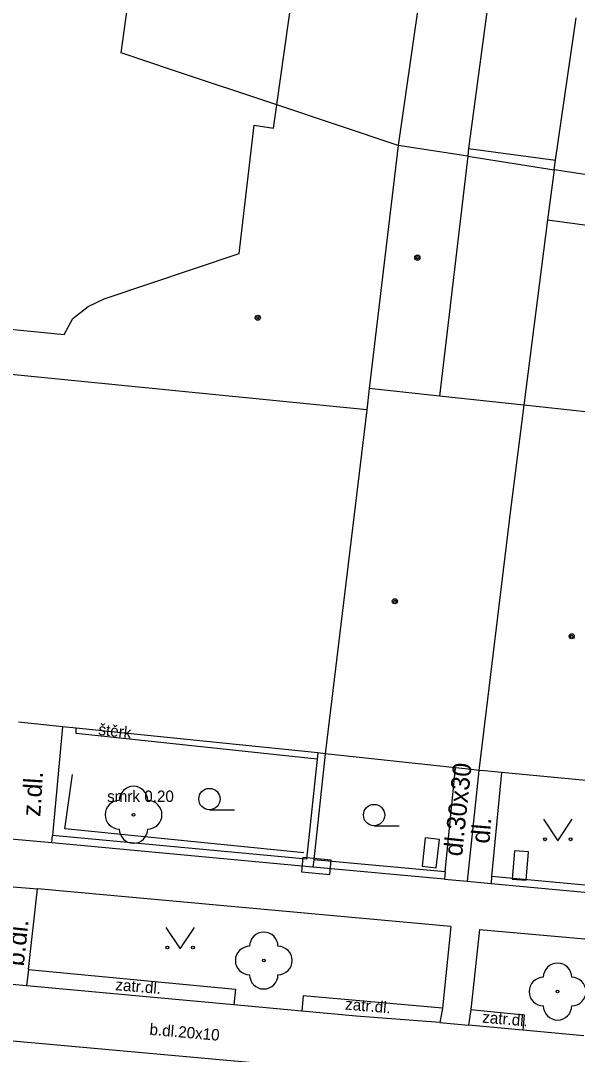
# Model space of a CAD drawing. Extents: x -596229 to -595156, y -1161237 to -1159376.
# Drawn here: x -595314.75 to -595295.17, y -1160954 to -1160917.69 of the extents above; entities that cross this region are included whole.
import ezdxf

# ---------------------------------------------------------------- set-up
doc = ezdxf.new("R2010")
doc.units = 0
for name, color, linetype in [('DOP - kresba z DSPS bez souradnic', 7, 'Continuous'), ('DOP - rozhrani ploch obecne', 7, 'Continuous'), ('Level 22', 7, 'Continuous'), ('Level 24', 7, 'Continuous'), ('Level 36', 7, 'Continuous'), ('Level 39', 7, 'Continuous'), ('TM - budovy zdene_ betonove - VP', 7, 'Continuous'), ('TM - chodniky - VP', 7, 'Continuous'), ('TM - komunikace - VP', 7, 'Continuous'), ('TM - letecke snimky - pomocna linie', 7, 'Continuous'), ('TM - plot drateny_ kovovy - VP', 7, 'Continuous'), ('TM - plot zdeny_ ohradni zed - VP', 7, 'Continuous'), ('TM - plot zivy neuzavreny', 7, 'Continuous'), ('TM - podezdivka plotu - VP', 7, 'Continuous'), ('TM - popis povrchu', 7, 'Continuous'), ('TM - popis zelene', 7, 'Continuous'), ('TM - rozhrani mezi zpev. plochami mezi sebou - VP', 7, 'Continuous'), ('TM - rozhrani ploch obecne - VP', 7, 'Continuous'), ('TM - vjezd na pozemek', 7, 'Continuous')]:
    doc.layers.add(name, color=color, linetype=linetype)

msp = doc.modelspace()

# ---------------------------------------------------------------- linework, layer by layer
at = {"layer": 'DOP - kresba z DSPS bez souradnic'}
for points in [[(-595299, -1160922.18), (-595295.94, -1160922.58)], [(-595296.22, -1160924.68), (-595293.53, -1160925.04)]]:
    msp.add_lwpolyline(points, dxfattribs=at)
at = {"layer": 'DOP - rozhrani ploch obecne'}
for points in [[(-595295.94, -1160922.58), (-595295.21, -1160917.59)], [(-595299.03, -1160922.45), (-595295.99, -1160922.92)], [(-595295.99, -1160922.92), (-595296.22, -1160924.68)], [(-595295.99, -1160922.92), (-595295.94, -1160922.58)], [(-595293.29, -1160923.34), (-595295.99, -1160922.92)], [(-595296.22, -1160924.68), (-595297.06, -1160931.19)]]:
    msp.add_lwpolyline(points, dxfattribs=at)
at = {"layer": 'Level 22'}
for centre in [(-595310.78, -1160945.58), (-595306.2, -1160950.7), (-595295.87, -1160951.79)]:
    msp.add_circle(centre, 0.05, dxfattribs=at)
for centre, start, end in [((-595310.78, -1160945.08), 0, 180), ((-595311.28, -1160945.58), 90, 270), ((-595310.28, -1160945.58), 270, 90), ((-595310.78, -1160946.08), 180, 0), ((-595306.2, -1160950.2), 0, 180), ((-595306.7, -1160950.7), 90, 270), ((-595305.7, -1160950.7), 270, 90), ((-595295.87, -1160951.29), 0, 180), ((-595306.2, -1160951.2), 180, 0), ((-595296.37, -1160951.79), 90, 270), ((-595295.37, -1160951.79), 270, 90), ((-595295.87, -1160952.29), 180, 0)]:
    msp.add_arc(centre, 0.5, start, end, dxfattribs=at)
at = {"layer": 'Level 24'}
for points in [[(-595300.137, -1160947.443), (-595300.025, -1160946.45), (-595300.522, -1160946.393), (-595300.634, -1160947.387)], [(-595297.387, -1160946.843), (-595297.471, -1160947.839), (-595296.973, -1160947.881), (-595296.889, -1160946.885)], [(-595304.878, -1160947.582), (-595303.882, -1160947.674), (-595303.836, -1160947.176), (-595304.832, -1160947.084)]]:
    msp.add_lwpolyline(points, close=True, dxfattribs=at)
at = {"layer": 'Level 36'}
for p, q in [((-595308.11, -1160945.405), (-595307.235, -1160945.405)), ((-595302.32, -1160945.965), (-595301.445, -1160945.965))]:
    msp.add_line(p, q, dxfattribs=at)
for points in [[(-595296.36, -1160945.74), (-595295.86, -1160946.49), (-595295.36, -1160945.74)], [(-595309.64, -1160949.54), (-595309.14, -1160950.29), (-595308.64, -1160949.54)]]:
    msp.add_lwpolyline(points, dxfattribs=at)
for centre, radius in [((-595308.11, -1160945.03), 0.375), ((-595302.32, -1160945.59), 0.375), ((-595296.31, -1160946.44), 0.05), ((-595295.411, -1160946.44), 0.05), ((-595309.59, -1160950.24), 0.05), ((-595308.691, -1160950.24), 0.05)]:
    msp.add_circle(centre, radius, dxfattribs=at)
at = {"layer": 'Level 39'}
for centre, radius in [((-595300.8, -1160926.01), 0.09), ((-595300.8, -1160926.01), 0.0398), ((-595306.41, -1160928.12), 0.09), ((-595306.41, -1160928.12), 0.0398), ((-595301.59, -1160938.08), 0.09), ((-595301.59, -1160938.08), 0.0398), ((-595295.37, -1160939.31), 0.09), ((-595295.37, -1160939.31), 0.0398)]:
    msp.add_circle(centre, radius, dxfattribs=at)
at = {"layer": 'TM - budovy zdene_ betonove - VP'}
for points in [[(-595305.74, -1160920.64), (-595304.13, -1160909.26)], [(-595300.75, -1160917.02), (-595301.47, -1160922.07)], [(-595298.34, -1160917.29), (-595299, -1160922.18)], [(-595305.86, -1160921.46), (-595305.74, -1160920.64)], [(-595301.47, -1160922.07), (-595305.74, -1160920.64)], [(-595307.07, -1160925.86), (-595306.54, -1160921.36)], [(-595306.54, -1160921.36), (-595305.86, -1160921.46)], [(-595301.47, -1160922.07), (-595302.49, -1160930.61)], [(-595299.03, -1160922.45), (-595301.47, -1160922.07)], [(-595299, -1160922.18), (-595299.03, -1160922.45)], [(-595299.03, -1160922.45), (-595300.02, -1160930.87)], [(-595311.81, -1160927.46), (-595307.07, -1160925.86)], [(-595312.37, -1160927.73), (-595311.81, -1160927.46)], [(-595312.91, -1160928.15), (-595312.37, -1160927.73)], [(-595317.01, -1160928.33), (-595313.22, -1160928.71)], [(-595313.22, -1160928.71), (-595312.91, -1160928.15)], [(-595302.58, -1160931.36), (-595321.47, -1160929.48)], [(-595302.49, -1160930.61), (-595302.58, -1160931.36)], [(-595300.02, -1160930.87), (-595302.49, -1160930.61)], [(-595297.06, -1160931.19), (-595300.02, -1160930.87)], [(-595297.06, -1160931.19), (-595297.53, -1160934.87)], [(-595294.45, -1160931.47), (-595297.06, -1160931.19)], [(-595302.58, -1160931.36), (-595304.04, -1160943.44)], [(-595297.53, -1160934.87), (-595298.64, -1160944.02)], [(-595313.28, -1160942.49), (-595314.82, -1160942.33)], [(-595312.8, -1160942.54), (-595313.28, -1160942.49)], [(-595311.99, -1160942.62), (-595312.8, -1160942.54)], [(-595311.79, -1160942.64), (-595311.99, -1160942.62)], [(-595304.3, -1160943.41), (-595311.79, -1160942.64)], [(-595304.04, -1160943.44), (-595304.3, -1160943.41)], [(-595299.46, -1160943.93), (-595304.04, -1160943.44)], [(-595298.9, -1160943.99), (-595299.46, -1160943.93)], [(-595298.64, -1160944.02), (-595298.9, -1160943.99)], [(-595298.44, -1160944.04), (-595298.64, -1160944.02)], [(-595297.84, -1160944.1), (-595298.44, -1160944.04)], [(-595293.39, -1160944.52), (-595297.84, -1160944.1)]]:
    msp.add_lwpolyline(points, dxfattribs=at)
at = {"layer": 'TM - chodniky - VP'}
for points in [[(-595313.28, -1160942.49), (-595313.63, -1160946.31)], [(-595314.47, -1160951.02), (-595314.16, -1160948.18)], [(-595299.62, -1160949.5), (-595302.72, -1160949.22), (-595314.16, -1160948.18)], [(-595299.62, -1160949.5), (-595299.91, -1160952.37)], [(-595298.61, -1160949.61), (-595298.92, -1160952.42)], [(-595298.61, -1160949.61), (-595285.52, -1160950.77)], [(-595314.47, -1160951.02), (-595314.54, -1160951.59)], [(-595299.91, -1160952.37), (-595300.01, -1160952.88)], [(-595298.92, -1160952.42), (-595299, -1160952.97)]]:
    msp.add_lwpolyline(points, dxfattribs=at)
at = {"layer": 'TM - komunikace - VP'}
for points in [[(-595314.54, -1160951.59), (-595315.56, -1160951.49)], [(-595307.25, -1160952.26), (-595314.54, -1160951.59)], [(-595304.86, -1160952.48), (-595307.25, -1160952.26)], [(-595300.01, -1160952.88), (-595302.95, -1160952.65), (-595304.86, -1160952.48)], [(-595300.01, -1160952.88), (-595299, -1160952.97)], [(-595297.09, -1160953.15), (-595299, -1160952.97)], [(-595294.94, -1160953.34), (-595297.09, -1160953.15)]]:
    msp.add_lwpolyline(points, dxfattribs=at)
at = {"layer": 'TM - letecke snimky - pomocna linie'}
msp.add_lwpolyline([(-595299.82, -1160947.59), (-595299.85, -1160947.84)], dxfattribs=at)
at = {"layer": 'TM - plot drateny_ kovovy - VP'}
msp.add_lwpolyline([(-595299.82, -1160947.59), (-595304.44, -1160947.16)], dxfattribs=at)
at = {"layer": 'TM - plot zdeny_ ohradni zed - VP'}
for points in [[(-595305.74, -1160920.64), (-595309.37, -1160919.43), (-595311.21, -1160918.81), (-595310.75, -1160915.42)], [(-595293.76, -1160948.16), (-595298.19, -1160947.75)]]:
    msp.add_lwpolyline(points, dxfattribs=at)
at = {"layer": 'TM - plot zivy neuzavreny'}
for points in [[(-595313.19, -1160946.07), (-595312.93, -1160944.17)], [(-595304.79, -1160946.92), (-595313.19, -1160946.07)]]:
    msp.add_lwpolyline(points, dxfattribs=at)
at = {"layer": 'TM - podezdivka plotu - VP'}
for points in [[(-595304.04, -1160943.44), (-595304.44, -1160947.16)], [(-595304.3, -1160943.41), (-595304.32, -1160943.63)], [(-595304.32, -1160943.63), (-595304.7, -1160947.14)], [(-595313.65, -1160946.57), (-595313.63, -1160946.31)], [(-595304.7, -1160947.14), (-595313.63, -1160946.31)], [(-595304.47, -1160947.42), (-595313.65, -1160946.57)], [(-595304.44, -1160947.16), (-595304.47, -1160947.42)], [(-595299.85, -1160947.84), (-595304.47, -1160947.42)], [(-595298.19, -1160947.75), (-595298.21, -1160947.99)], [(-595298.21, -1160947.99), (-595293.78, -1160948.4)]]:
    msp.add_lwpolyline(points, dxfattribs=at)
at = {"layer": 'TM - rozhrani mezi zpev. plochami mezi sebou - VP'}
for points in [[(-595315.15, -1160948.1), (-595314.16, -1160948.18)], [(-595303.21, -1160954.6), (-595322.05, -1160952.9)]]:
    msp.add_lwpolyline(points, dxfattribs=at)
at = {"layer": 'TM - rozhrani ploch obecne - VP'}
for points in [[(-595312.8, -1160942.72), (-595312.8, -1160942.54)], [(-595304.32, -1160943.63), (-595312.8, -1160942.72)], [(-595299.82, -1160947.59), (-595299.46, -1160943.93)], [(-595298.64, -1160944.02), (-595299.05, -1160947.91)], [(-595297.84, -1160944.1), (-595298.19, -1160947.75)], [(-595314.47, -1160951.02), (-595307.2, -1160951.71)], [(-595307.2, -1160951.71), (-595307.25, -1160952.26)], [(-595304.81, -1160951.94), (-595304.86, -1160952.48)], [(-595299.91, -1160952.37), (-595304.81, -1160951.94)], [(-595298.92, -1160952.42), (-595297.04, -1160952.61)], [(-595297.04, -1160952.61), (-595297.09, -1160953.15)]]:
    msp.add_lwpolyline(points, dxfattribs=at)
at = {"layer": 'TM - vjezd na pozemek'}
for points in [[(-595313.65, -1160946.57), (-595315.1, -1160946.44)], [(-595299.85, -1160947.84), (-595299.05, -1160947.91)], [(-595299.05, -1160947.91), (-595298.21, -1160947.99)]]:
    msp.add_lwpolyline(points, dxfattribs=at)

# ---------------------------------------------------------------- texts
at = {"layer": 'TM - popis povrchu'}
for s, height, rotation, p in [('štěrk', 0.4, 353.6299, (-595312.03, -1160942.77)), ('dl.30x30', 0.65, 84, (-595299.23, -1160947.06)), ('z.dl.', 0.65, 86.3785, (-595314.06, -1160945.66)), ('dl.', 0.65, 85.2364, (-595298.27, -1160946.61)), ('b.dl.', 0.65, 83.9143, (-595314.64, -1160950.92)), ('zatr.dl.', 0.4, 355.1303, (-595311.43, -1160951.74)), ('zatr.dl.', 0.4, 355.1303, (-595303.35, -1160952.42)), ('zatr.dl.', 0.4, 355.1303, (-595298.53, -1160952.88)), ('b.dl.20x10', 0.4, 355.1303, (-595310.23, -1160953.31))]:
    msp.add_text(s, height=height, rotation=rotation, dxfattribs=at).set_placement(p)
at = {"layer": 'TM - popis zelene'}
msp.add_text('smrk 0.20', height=0.4, dxfattribs=at).set_placement((-595311.71, -1160945.13))

doc.saveas('drawing.dxf')
